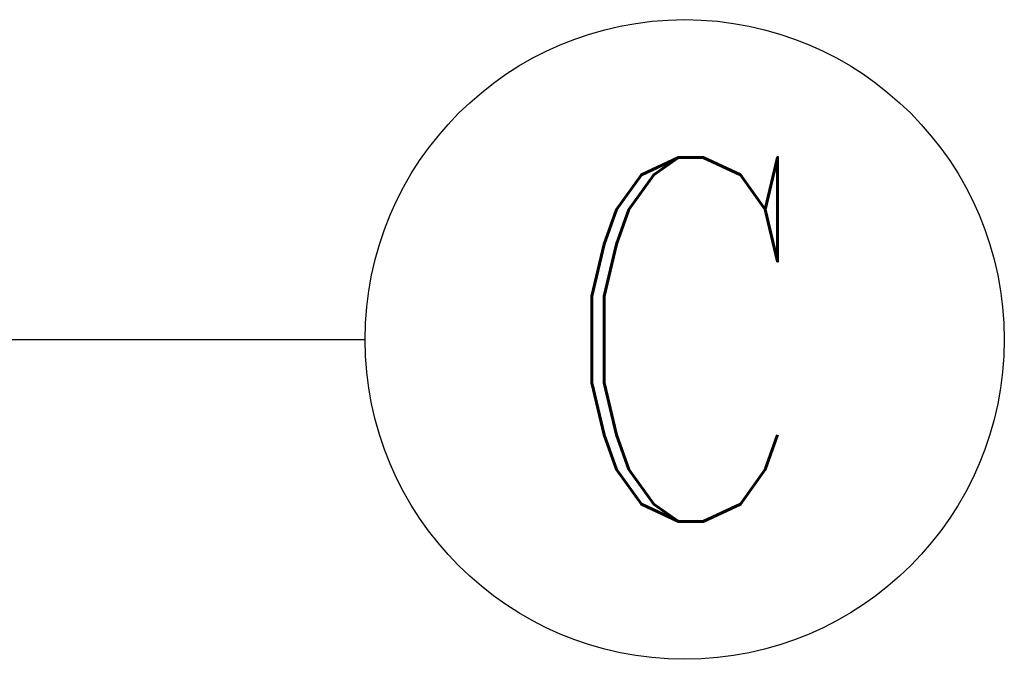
# Model space of a CAD drawing. Extents: x 797781 to 1255204, y 21234 to 1024248.
# Tile 313 of 656: x 993476 to 994708, y 271822 to 272622. Entities that reach past the tile are written whole.
import ezdxf
from ezdxf.enums import TextEntityAlignment as Align

# ---------------------------------------------------------------- set-up
doc = ezdxf.new("R2010")
doc.units = 0
doc.header["$LTSCALE"] = 1000
doc.header["$MEASUREMENT"] = 0
for name, color, linetype in [('230303生产综合楼-平面图_t8$0$AXIS', 3, 'Continuous'), ('230303生产综合楼-平面图_t8$0$AXIS_TEXT', 7, 'Continuous'), ('AXIS_TEXT', 7, 'Continuous')]:
    doc.layers.add(name, color=color, linetype=linetype)
doc.styles.add('230303生产综合楼-平面图_t8$0$_TCH_AXIS', font='COMPLEX', dxfattribs={"bigfont": 'GBCBIG'})
doc.styles.add('COMPLEX', font='COMPLEX')

# ---------------------------------------------------------------- blocks, each defined once
blk = doc.blocks.new('_AXISO')
blk.add_circle((0, 0), 0.5)
at = {"layer": 'AXIS_TEXT', "style": 'COMPLEX', "width": 1.041667}
blk.add_attdef('A', text='', height=0.56, dxfattribs=at).set_placement((-0.25, -0.28), (0.25, -0.28), align=Align.FIT)

msp = doc.modelspace()

# ---------------------------------------------------------------- linework, layer by layer
at = {"layer": '230303生产综合楼-平面图_t8$0$AXIS'}
msp.add_line((989908, 272221.6), (993908, 272221.6), dxfattribs=at)
msp.add_line((989908, 272221.6), (993908, 272221.6), dxfattribs=at)

# ---------------------------------------------------------------- block references
ref = msp.add_blockref('_AXISO', (994308, 272221.6), dxfattribs=dict(at, xscale=800, yscale=800, zscale=800))
ref.add_attrib('A', 'C', dxfattribs={"layer": '230303生产综合楼-平面图_t8$0$AXIS_TEXT', "ltscale": 2, "height": 455.7, "style": '230303生产综合楼-平面图_t8$0$_TCH_AXIS'}).set_placement((994145.3, 271993.7), (994470.8, 271993.7), align=Align.FIT)
ref = msp.add_blockref('_AXISO', (994308, 272221.6), dxfattribs=dict(at, xscale=800, yscale=800, zscale=800))
ref.add_attrib('A', 'C', dxfattribs={"layer": '230303生产综合楼-平面图_t8$0$AXIS_TEXT', "ltscale": 2, "height": 455.7, "style": '230303生产综合楼-平面图_t8$0$_TCH_AXIS'}).set_placement((994145.3, 271993.7), (994470.8, 271993.7), align=Align.FIT)

doc.saveas('drawing.dxf')
